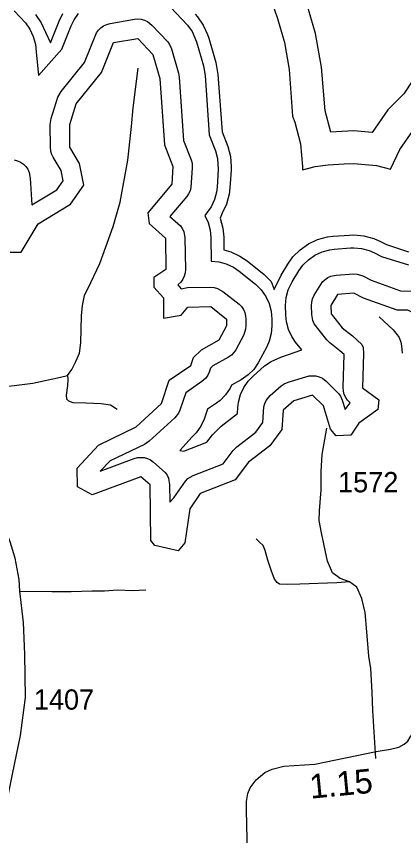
# Model space of a CAD drawing. Extents: x 2290615 to 2522933, y 819489 to 1012715.
# Drawn here: x 2327975 to 2330364, y 999881 to 1004928 of the extents above; entities that cross this region are included whole.
import ezdxf

# ---------------------------------------------------------------- set-up
doc = ezdxf.new("R2010")
doc.units = 0
for name, color, linetype in [('Exist Hydrographic Buffer Line', 7, 'Continuous'), ('Exist Hydrographic Lake Shore', 7, 'Continuous'), ('Exist Road Non-System Type 51', 7, 'Continuous'), ('Exist Road Secondary Mileage Tenths English Label', 7, 'Continuous'), ('Exist Road Secondary Type 51 Attributed', 7, 'Continuous'), ('Exist Road Secondary Type 51 Number Label', 7, 'Continuous')]:
    doc.layers.add(name, color=color, linetype=linetype)

msp = doc.modelspace()

# ---------------------------------------------------------------- linework, layer by layer
at = {"layer": 'Exist Hydrographic Buffer Line'}
for points in [[(2329478.7, 1005138.5), (2329509.6, 1005094.5), (2329568.4, 1004968.2), (2329585.4, 1004916.1), (2329628.5, 1004766.9), (2329657.8, 1004601.8), (2329678.1, 1004314.7), (2329692.5, 1004277.3), (2329728.6, 1004142.6), (2329740.9, 1004003.7), (2329740.1, 1003982.1), (2329817.8, 1004003), (2329897.9, 1004012.9), (2329998, 1004020.3), (2330056.9, 1004022.5), (2330195.9, 1004010.4), (2330283, 1003986.9), (2330340, 1004109.2), (2330420, 1004223.4), (2330527.9, 1004328.4), (2330538.1, 1004350.3)], [(2330169.2, 1004212.6), (2330056.9, 1004222.5), (2329983.2, 1004219.8), (2329915.6, 1004214.8), (2329880.5, 1004345.6), (2329857.3, 1004616), (2329820.8, 1004822.3), (2329777.8, 1004971.4), (2329744.3, 1005073.3)], [(2328926.8, 1004985.2), (2329031.2, 1004874.4), (2329059.3, 1004834.5), (2329085.7, 1004772), (2329128.8, 1004622.8), (2329139, 1004565.1)], [(2327962.5, 1004963.3), (2328031.4, 1004889.1), (2328059.2, 1004849.1), (2328079.7, 1004804.8), (2328092.5, 1004757.7), (2328096.8, 1004710.9), (2328112.6, 1004563.7), (2328256.3, 1004725.7), (2328313.5, 1004870), (2328331.3, 1004906.6), (2328359.2, 1004946.6)], [(2328092.5, 1004940.5), (2328128.5, 1004889.1), (2328155, 1004832.2), (2328186.2, 1004766.5), (2328239.3, 1004899.6), (2328262, 1004946.6)], [(2329077.7, 1004942.5), (2329092.5, 1004925.8), (2329128.6, 1004874.4), (2329155, 1004817.6), (2329162.8, 1004794.2), (2329205.7, 1004645), (2329218.8, 1004570.8)], [(2328001.8, 1004030.2), (2328019, 1004018.3), (2328033.8, 1004003.5), (2328045.7, 1003986.4), (2328054.5, 1003967.4), (2328061.5, 1003932.3), (2328070.1, 1003766.5), (2328225.7, 1003860.4), (2328264.3, 1003915.9), (2328252, 1003978.8), (2328201.7, 1004061.9), (2328192.9, 1004080.9), (2328187.6, 1004101.1), (2328185.8, 1004121.1), (2328184.7, 1004262.2), (2328190.3, 1004299.3), (2328232.1, 1004430.5), (2328251.2, 1004464.8), (2328395.9, 1004644.2), (2328469.8, 1004826.6), (2328481.9, 1004843.7), (2328496.4, 1004858.6), (2328513.8, 1004870.6), (2328532.7, 1004879.4), (2328553.4, 1004884.8), (2328703.5, 1004910.6), (2328723.8, 1004912.4), (2328744.5, 1004910.5), (2328764.8, 1004905.1), (2328783.7, 1004896.3), (2328810.8, 1004875.1), (2328908.8, 1004771.6), (2328920.9, 1004754.5), (2328931.9, 1004727.7), (2328975, 1004578.6), (2328979.5, 1004553.7), (2329007.2, 1004162.9), (2329053.5, 1004044.7), (2329059.1, 1004024.5), (2329060.5, 1003995.9), (2329052.1, 1003874.3), (2329046.6, 1003854), (2329037.7, 1003835), (2329025.9, 1003818.1), (2328922.5, 1003694.7), (2328986.9, 1003638.9), (2328998.8, 1003621.8), (2329007.6, 1003602.9), (2329014.8, 1003563.7), (2329017.9, 1003368.3), (2329016, 1003347.5), (2329010.5, 1003327.2), (2329001.9, 1003308.4), (2328989.8, 1003291.2), (2328971.3, 1003274.8), (2328991.8, 1003250.3), (2329030.6, 1003257.6), (2329174.7, 1003260.2), (2329195.6, 1003258.3), (2329215.7, 1003252.9), (2329249.6, 1003234), (2329348.8, 1003155.2), (2329363.6, 1003140.3), (2329375.5, 1003123.2), (2329384.3, 1003104.2), (2329389.8, 1003084), (2329391.5, 1003063.2), (2329391.5, 1003022.4), (2329389.8, 1003001.6), (2329377.7, 1002966.5)], [(2329218.8, 1004570.8), (2329244, 1004216.4), (2329279.1, 1004126.8), (2329295.3, 1004066.1), (2329300.8, 1004003.7), (2329300, 1003980.4), (2329293, 1003871.9), (2329288.3, 1003832.6), (2329272.1, 1003772), (2329245.5, 1003715.1), (2329233, 1003684.9), (2329249.4, 1003624.3), (2329254.9, 1003567.3), (2329256.1, 1003489.7), (2329298, 1003478.5), (2329354.8, 1003451.9), (2329398.8, 1003421.9), (2329503, 1003338.9), (2329547.3, 1003294.6), (2329566, 1003245.5), (2329608.2, 1003334.6), (2329649.2, 1003402.1), (2329681, 1003446.5), (2329725.3, 1003490.9), (2329776.8, 1003526.8), (2329833.6, 1003553.4), (2329894.2, 1003569.6), (2329930.3, 1003574.1), (2330030.2, 1003581.5), (2330056.9, 1003582.4), (2330119.4, 1003577), (2330180.1, 1003560.8), (2330221.5, 1003542.5), (2330258.6, 1003523.6), (2330393.8, 1003478)], [(2330469.6, 1004604.2), (2330420.6, 1004536.4), (2330364.8, 1004450.4), (2330266.8, 1004352), (2330169.2, 1004212.6)], [(2329139, 1004565.1), (2329165.1, 1004198.7), (2329203.8, 1004099.3), (2329216.6, 1004052.3), (2329220.2, 1003985.6), (2329213.3, 1003877.1), (2329209.6, 1003846.4), (2329196.9, 1003799.4), (2329176.4, 1003755.1), (2329137.2, 1003701.9), (2329157.7, 1003657.6), (2329170.6, 1003610.5), (2329174.7, 1003566.1), (2329177, 1003419.9), (2329223.3, 1003415.9), (2329270.5, 1003403.3), (2329314.8, 1003382.6), (2329349, 1003359.2), (2329451.5, 1003277.7), (2329486, 1003243.2), (2329514.1, 1003203.2), (2329534.6, 1003159), (2329547.3, 1003111.8), (2329551.6, 1003063.2), (2329551.6, 1003022.4), (2329547.3, 1002973.7), (2329534.6, 1002926.7), (2329519.4, 1002892.1), (2329467.5, 1002793.9), (2329439.6, 1002753.9), (2329405, 1002719.3), (2329362.8, 1002690.1), (2329303.3, 1002656.4)], [(2327962.5, 1004044.5), (2327982.8, 1004039.1), (2328001.8, 1004030.2)], [(2329303.3, 1002656.4), (2329294.3, 1002637.2), (2329266.4, 1002597.2), (2329231.7, 1002562.8), (2329209.8, 1002546), (2329154.2, 1002508.2), (2329133.9, 1002447.6), (2329113.4, 1002403.3), (2329085.3, 1002363.3), (2329060.3, 1002337.2), (2328983.6, 1002253.6), (2329007.8, 1002249.4), (2329150.3, 1002304.9), (2329184.6, 1002350.3), (2329237.9, 1002403.9), (2329339, 1002482.1), (2329341.2, 1002518.6), (2329345.1, 1002550.7), (2329357.8, 1002597.9), (2329378.3, 1002642), (2329406.2, 1002682), (2329435.1, 1002711.7), (2329506.9, 1002775), (2329546.9, 1002803.1), (2329607.6, 1002829.2), (2329735.7, 1002873.2), (2329697.6, 1002921.6), (2329674.8, 1002955.2), (2329654.3, 1002999.4), (2329641.6, 1003046.6), (2329637.3, 1003087.2), (2329635.9, 1003147.6), (2329640, 1003196.3), (2329652.9, 1003243.4), (2329676.5, 1003293.1), (2329717.5, 1003360.5), (2329742.3, 1003395.1), (2329776.8, 1003429.5), (2329816.7, 1003457.5), (2329861, 1003478.2), (2329908.4, 1003490.9), (2329936.3, 1003494.3), (2330036.4, 1003501.7), (2330056.9, 1003502.4), (2330105.2, 1003498.2), (2330152.6, 1003485.6), (2330185, 1003471.4), (2330226.8, 1003449.8), (2330393.3, 1003398.1)], [(2328922.1, 1001934.8), (2328945.9, 1001961.9), (2329017.9, 1002065.6), (2329032.6, 1002080.5), (2329066, 1002100.3), (2329250.6, 1002172.4), (2329312.1, 1002253.7), (2329335.1, 1002276.6), (2329453, 1002366.9), (2329496, 1002425.8), (2329502.6, 1002522.9), (2329508.1, 1002543.1), (2329516.7, 1002562.1), (2329541.4, 1002591.9), (2329609.6, 1002652.5), (2329626.9, 1002664.5), (2329652.9, 1002675.7), (2329782.1, 1002713), (2329802.8, 1002714.8), (2329823.5, 1002713), (2329843.8, 1002707.6), (2329862.9, 1002698.7), (2329886.7, 1002680.8), (2329962.7, 1002605.7), (2329974.8, 1002588.6), (2329985.9, 1002563.3), (2330003.1, 1002506), (2330033.5, 1002548.3), (2330018.9, 1002563.2), (2330006.8, 1002580.3), (2329998, 1002599.3), (2329992.7, 1002619.5), (2329990.8, 1002643.7), (2329996.6, 1002844.6), (2329970.3, 1002868.5), (2329909.8, 1002916.3), (2329890.1, 1002936), (2329813.3, 1003035.2), (2329804.6, 1003054.1), (2329797.3, 1003091.7), (2329795.8, 1003147.6), (2329797.5, 1003168.4), (2329803, 1003188.7), (2329813.3, 1003209.9), (2329864.7, 1003292.2), (2329879.5, 1003307), (2329896.7, 1003319), (2329915.8, 1003327.8), (2329948, 1003334.8), (2330056.9, 1003342.5), (2330077.6, 1003340.7), (2330111.8, 1003329.2), (2330163.3, 1003302.6), (2330345.8, 1003238.4), (2330411.6, 1003236.3)], [(2329377.7, 1002966.5), (2329329.1, 1002873.9), (2329317, 1002856.7), (2329302.3, 1002842), (2329284, 1002829.4), (2329187.2, 1002774.6), (2329172.5, 1002761), (2329164.5, 1002736.2), (2329155.9, 1002717.3), (2329143.8, 1002700.2), (2329119.6, 1002678.1), (2329019.9, 1002610.1), (2328983.6, 1002502.2), (2328974.8, 1002483.3), (2328952, 1002455), (2328795.2, 1002310.6), (2328765.8, 1002290.8), (2328554.6, 1002189.4), (2328492.3, 1002126.6), (2328701.9, 1002204.3), (2328722.2, 1002209.7), (2328742.9, 1002211.5), (2328763.6, 1002209.7), (2328783.9, 1002204.3), (2328802.8, 1002195.4), (2328821, 1002182.4), (2328892.8, 1002118.6), (2328904.9, 1002101.5), (2328913.5, 1002082.7), (2328920.9, 1002042.9), (2328922.1, 1001934.8)]]:
    msp.add_lwpolyline(points, dxfattribs=at)
at = {"layer": 'Exist Hydrographic Lake Shore'}
for points in [[(2327937.8, 1003476.6), (2328004.7, 1003475.9), (2328110.7, 1003651.1), (2328309.8, 1003770.9), (2328391.8, 1003889.2), (2328365.8, 1004022.7), (2328305.7, 1004121.9), (2328304.7, 1004263.1), (2328344.7, 1004389.5), (2328500.7, 1004583), (2328573.7, 1004766.6), (2328723.8, 1004792.3), (2328816.7, 1004694.5), (2328859.8, 1004545.2), (2328888.9, 1004136.2), (2328940.8, 1004003.7), (2328933.8, 1003895.1), (2328785.7, 1003718.3), (2328794.8, 1003653), (2328894.8, 1003561.8), (2328897.7, 1003368.3), (2328822.9, 1003319.3), (2328823.9, 1003260.3), (2328882.7, 1003193.7), (2328883.8, 1003069.1), (2328991.8, 1003086.6), (2329032.8, 1003137.6), (2329174.7, 1003140.1), (2329271.5, 1003063.2), (2329271.5, 1003022.4), (2329225, 1002933.8), (2329115.5, 1002872), (2329067.9, 1002827.1)], [(2330416.7, 1002854.8), (2330414.1, 1002870.8), (2330420.8, 1002890.9), (2330455.3, 1002925.5), (2330500, 1002972.4), (2330508.8, 1003004.8), (2330508.8, 1003060.6), (2330390.9, 1003118.1), (2330324.9, 1003118.7), (2330115.9, 1003192.1), (2330056.9, 1003222.4), (2329956.8, 1003215.1), (2329915.8, 1003147.6), (2329917.2, 1003095.2), (2329984.3, 1003010.4), (2330047.8, 1002960.2), (2330105.9, 1002907.7), (2330114.9, 1002887.5), (2330116.7, 1002851.6)], [(2330116.7, 1002851.6), (2330110.8, 1002640.3), (2330211.9, 1002565.8), (2330204.9, 1002506.3), (2330088.8, 1002422.8), (2330038.8, 1002348.6), (2329947.8, 1002344.7), (2329913.7, 1002386), (2329870.9, 1002528.7), (2329802.8, 1002594.8), (2329686.7, 1002560.5), (2329620.9, 1002502.1), (2329613.7, 1002383.6), (2329539.9, 1002282.1), (2329407.9, 1002181.3), (2329325.8, 1002072.9), (2329109.9, 1001988.5), (2329044.9, 1001893.9), (2329013.8, 1001685.8), (2328972.7, 1001634.9), (2328829.8, 1001668.5), (2328804.8, 1001700.2), (2328800.9, 1002041.5), (2328742.9, 1002091.6), (2328443.9, 1001980.8), (2328351.8, 1002029.6), (2328349.8, 1002144.3), (2328481.9, 1002287.6), (2328713.8, 1002399), (2328870.8, 1002543.3), (2328918.8, 1002686.4), (2329051.9, 1002777.3), (2329067.9, 1002827.1)]]:
    msp.add_lwpolyline(points, dxfattribs=at)
at = {"layer": 'Exist Road Non-System Type 51'}
for points in [[(2328290.1, 1002715), (2328317.6, 1002753.9), (2328342.4, 1002802), (2328365.6, 1002853.2), (2328373.4, 1002916.8), (2328376.5, 1003084.2), (2328382.7, 1003147.8), (2328396.6, 1003208.3), (2328433.8, 1003288.9), (2328489.6, 1003405.2), (2328573.1, 1003633.3), (2328614.9, 1003783.7), (2328663, 1004042.3), (2328686.2, 1004249.4), (2328695.5, 1004365.7), (2328727.3, 1004608.7)], [(2330213.7, 1003077.7), (2330300.5, 1002996.6), (2330324.8, 1002967), (2330336.9, 1002949.1), (2330347.3, 1002921.3), (2330351.6, 1002899.3), (2330354.8, 1002853.2)], [(2327414.5, 1002499.6), (2327454, 1002537.7), (2327493.4, 1002578.7), (2327525.9, 1002592.7), (2327629.7, 1002614.4), (2327809.5, 1002636.1), (2328076, 1002668.7), (2328248, 1002705.9), (2328290.1, 1002715)], [(2328290.1, 1002715), (2328293.4, 1002692.3), (2328290.3, 1002653.6), (2328282.5, 1002594.6), (2328284.1, 1002571.4), (2328296.5, 1002560.5), (2328324.3, 1002549.7), (2328403.4, 1002548.1), (2328497.9, 1002543.5), (2328555.2, 1002535.7), (2328597.1, 1002509.3)], [(2330029.9, 1001443.7), (2329972.5, 1001465.4), (2329926, 1001499.5), (2329895, 1001572.4), (2329857.9, 1001746), (2329843.9, 1001822), (2329845.5, 1001882.5), (2329854.7, 1002012), (2329854.7, 1002123.7), (2329860.9, 1002229.1), (2329890.3, 1002391.2)], [(2330029.9, 1001443.7), (2329951.2, 1001438.7), (2329723.3, 1001429.6), (2329647.4, 1001428), (2329599.4, 1001429.6), (2329583.9, 1001440.4), (2329566.8, 1001462.1), (2329546.7, 1001516.4), (2329526.5, 1001578.4), (2329511, 1001637.4), (2329498.7, 1001668.4), (2329475.4, 1001688.5), (2329455.3, 1001710.2)], [(2330193.2, 1000356.9), (2330174, 1000651.2), (2330169.3, 1000764.4), (2330161.6, 1000910.1), (2330149.2, 1000986.1), (2330136.8, 1001136.5), (2330125.9, 1001256), (2330107.3, 1001342.9), (2330074.8, 1001412.7), (2330029.9, 1001443.7)], [(2327997.2, 1001386.4), (2328193.4, 1001385.4), (2328312.7, 1001385.4), (2328441.3, 1001388.5), (2328518.8, 1001390), (2328599.4, 1001394.7), (2328690.8, 1001391.6), (2328774.5, 1001394.7)]]:
    msp.add_lwpolyline(points, dxfattribs=at)
at = {"layer": 'Exist Road Secondary Type 51 Attributed'}
for points in [[(2328298.3, 998672.3), (2328214.1, 998885.3), (2328104.6, 999218.2), (2327987, 999556.7), (2327930.8, 999750.1), (2327909.1, 999895.8), (2327912.2, 999991.8), (2327919.2, 1000090), (2327924.7, 1000126), (2327951.4, 1000260.2), (2328000.8, 1000498.7), (2328032.1, 1000732.9), (2328027.4, 1000998.9), (2328019.3, 1001194.6), (2327997.2, 1001386.4), (2327992.4, 1001458.2), (2327969, 1001589.9), (2327938, 1001691.5), (2327868.1, 1001868.7), (2327782.1, 1002051.9), (2327688.5, 1002200.7), (2327607.4, 1002293.8), (2327500.3, 1002410.6), (2327414.5, 1002499.6)], [(2329405.7, 999591.9), (2329394.7, 1000036.9), (2329394.1, 1000091.1), (2329403.9, 1000140.2), (2329418.4, 1000176.5), (2329454.7, 1000225), (2329507.2, 1000270.6), (2329552.8, 1000290.8), (2329626.1, 1000309.9), (2329815.5, 1000320.5), (2330194, 1000399.3), (2330282.9, 1000413.2), (2330334.9, 1000425.9), (2330366.6, 1000444.9), (2330389.1, 1000463.9), (2330404.7, 1000487.6), (2330454.5, 1000558.3), (2330459.5, 1000678.1), (2330427.2, 1001089), (2330425.5, 1001217.1), (2330454.5, 1001443.7), (2330511.8, 1001607.7), (2330613.6, 1001832.9)]]:
    msp.add_lwpolyline(points, dxfattribs=at)

# ---------------------------------------------------------------- texts
at = {"layer": 'Exist Road Secondary Mileage Tenths English Label'}
msp.add_text('1.15', height=150, rotation=5.4963, dxfattribs=at).set_placement((2329790.6, 1000108.4))
at = {"layer": 'Exist Road Secondary Type 51 Number Label'}
for s, p in [('1572', (2329959.6, 1001996.3)), ('1407', (2328083.3, 1000657))]:
    msp.add_text(s, height=125, dxfattribs=at).set_placement(p)

doc.saveas('drawing.dxf')
